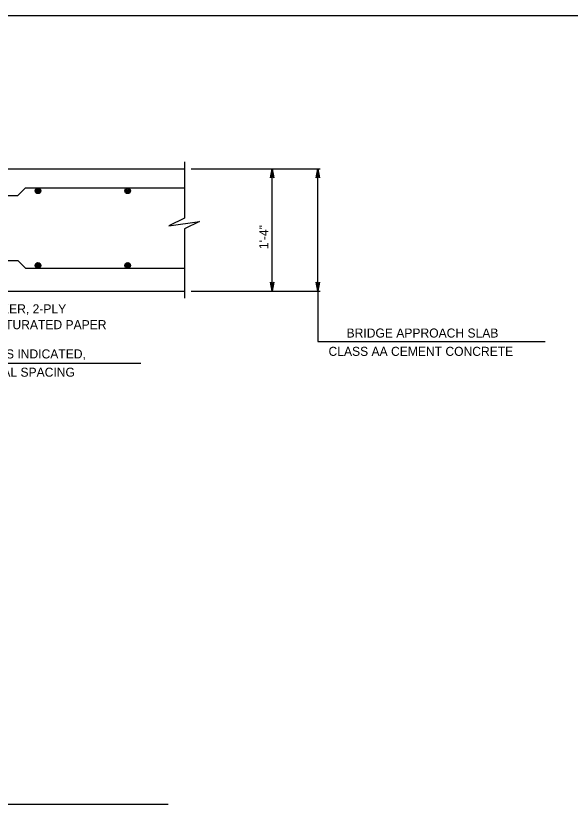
# Model space of a CAD drawing. Extents: x 636530 to 644067, y 294168 to 299122.
# Drawn here: x 641070.3 to 641254.3, y 296861.8 to 297123.5 of the extents above; entities that cross this region are included whole.
import ezdxf

# ---------------------------------------------------------------- set-up
doc = ezdxf.new("R2010")
doc.units = 0
doc.layers.add('1', color=7, linetype='Continuous')

msp = doc.modelspace()

# ---------------------------------------------------------------- linework, layer by layer
at = {"layer": '1'}
for p, q in [((641514.78, 297123.48), (640728.78, 297123.48)), ((641126.26, 297074.98), (641126.26, 297056.32)), ((640977.97, 297072.68), (641126.26, 297072.68)), ((641128.47, 297072.68), (641171.25, 297072.68)), ((641155.33, 297032.04), (641155.33, 297072.68)), ((641170.57, 297032.04), (641170.57, 297072.68)), ((641070.91, 297063.79), (641073.45, 297066.33)), ((641073.45, 297066.33), (641126.26, 297066.33)), ((640987.04, 297063.79), (641070.91, 297063.79)), ((641126.26, 297052.8), (641126.26, 297029.73)), ((640987.04, 297042.2), (641070.91, 297042.2)), ((641070.91, 297042.2), (641073.45, 297039.66)), ((641073.45, 297039.66), (641126.26, 297039.66)), ((640976.63, 297032.04), (641126.26, 297032.04)), ((641128.47, 297032.04), (641171.25, 297032.04)), ((641170.57, 297032.04), (641170.57, 297015.31)), ((641170.57, 297015.31), (641245.96, 297015.31)), ((641020.7, 297008.15), (641111.78, 297008.15)), ((640821.8, 296861.77), (641120.84, 296861.77))]:
    msp.add_line(p, q, dxfattribs=at)
for points in [[(641155.33, 297072.68), (641155.89, 297069.69), (641155.73, 297069.92), (641155.53, 297070.04), (641155.33, 297070.08), (641155.13, 297070.04), (641154.93, 297069.92), (641154.77, 297069.69), (641155.33, 297072.68), (641154.93, 297069.92), (641155.13, 297070.04), (641155.33, 297072.68), (641155.33, 297070.08), (641155.53, 297070.04), (641155.33, 297072.68), (641155.73, 297069.92)], [(641170.57, 297072.68), (641171.13, 297069.69), (641170.97, 297069.92), (641170.77, 297070.04), (641170.57, 297070.08), (641170.37, 297070.04), (641170.17, 297069.92), (641170.01, 297069.69), (641170.57, 297072.68), (641170.17, 297069.92), (641170.37, 297070.04), (641170.57, 297072.68), (641170.57, 297070.08), (641170.77, 297070.04), (641170.57, 297072.68), (641170.97, 297069.92)], [(641126.26, 297056.32), (641121.07, 297053.78), (641131.22, 297055.16), (641126.26, 297052.8)], [(641155.33, 297032.04), (641154.77, 297035.02), (641154.93, 297034.79), (641155.13, 297034.67), (641155.33, 297034.64), (641155.53, 297034.67), (641155.73, 297034.79), (641155.89, 297035.02), (641155.33, 297032.04), (641155.73, 297034.79), (641155.53, 297034.67), (641155.33, 297032.04), (641155.33, 297034.64), (641155.13, 297034.67), (641155.33, 297032.04), (641154.93, 297034.79)], [(641170.57, 297032.04), (641170.01, 297035.02), (641170.17, 297034.79), (641170.37, 297034.67), (641170.57, 297034.64), (641170.77, 297034.67), (641170.97, 297034.79), (641171.13, 297035.02), (641170.57, 297032.04), (641170.97, 297034.79), (641170.77, 297034.67), (641170.57, 297032.04), (641170.57, 297034.64), (641170.37, 297034.67), (641170.57, 297032.04), (641170.17, 297034.79)]]:
    msp.add_lwpolyline(points, dxfattribs=at)
for centre, radius in [((641077.65, 297065.38), 0.952), ((641077.65, 297065.38), 0.714), ((641107.42, 297065.38), 0.952), ((641107.42, 297065.38), 0.714), ((641077.65, 297065.38), 0.476), ((641077.65, 297065.38), 0.238), ((641107.42, 297065.38), 0.476), ((641107.42, 297065.38), 0.238), ((641077.65, 297040.61), 0.952), ((641077.65, 297040.61), 0.714), ((641077.65, 297040.61), 0.476), ((641077.65, 297040.61), 0.238), ((641107.42, 297040.61), 0.952), ((641107.42, 297040.61), 0.714), ((641107.42, 297040.61), 0.476), ((641107.42, 297040.61), 0.238)]:
    msp.add_circle(centre, radius, dxfattribs=at)

# ---------------------------------------------------------------- texts
for s, rotation, p in [('1\'-4"', 90, (641154.07, 297046.02)), ('BRIDGE APPROACH SLAB', 360, (641180.07, 297016.67)), ('CLASS AA CEMENT CONCRETE', 360, (641174.08, 297010.59))]:
    msp.add_text(s, height=3, rotation=rotation, dxfattribs=at).set_placement(p)
for s, p in [('BOND BREAKER, 2-PLY ', (641041.76, 297024.7)), ('ASPHALT-SATURATED PAPER', (641041.76, 297019.45)), ('PROVIDE #5 BARS AS INDICATED,', (641027.56, 297009.74)), ('1\'-0" MAX. VERTICAL SPACING', (641031.08, 297003.67))]:
    msp.add_text(s, height=3, dxfattribs=at).set_placement(p)

doc.saveas('drawing.dxf')
